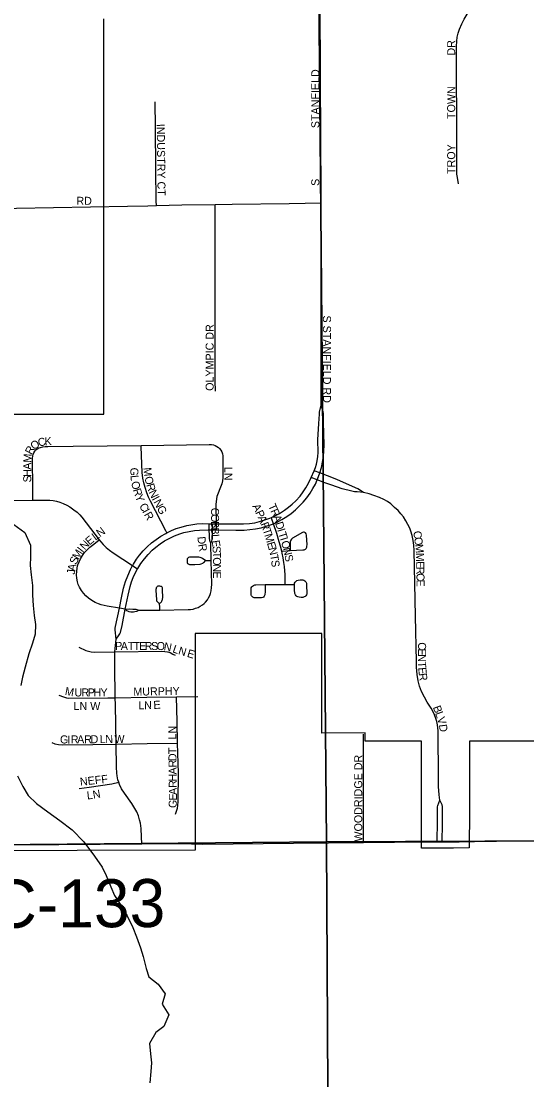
# Model space of a CAD drawing. Extents: x 0 to 680, y 0 to 440.
# Drawn here: x 447.31 to 457.85, y 326.02 to 348.1 of the extents above; entities that cross this region are included whole.
import ezdxf

# ---------------------------------------------------------------- set-up
doc = ezdxf.new("R2010")
doc.units = 0
for name, color, linetype in [('GM_X_City_Street', 7, 'Continuous'), ('GM_X_City_Street_Text', 7, 'Continuous'), ('GM_X_Corporation', 7, 'Continuous'), ('GM_X_County_Road', 7, 'Continuous'), ('GM_X_County_Road_Text', 7, 'Continuous'), ('GM_X_Minor_River', 7, 'Continuous'), ('GM_X_Section', 7, 'Continuous'), ('GM_X_Township_Subdivision', 7, 'Continuous'), ('GM_X_Township_Subdivision_Text', 7, 'Continuous')]:
    doc.layers.add(name, color=color, linetype=linetype)

msp = doc.modelspace()

# ---------------------------------------------------------------- linework, layer by layer
at = {"layer": 'GM_X_City_Street'}
for points in [[(453.562, 344.307), (453.554, 345.866), (453.551, 346.743), (453.542, 348.685), (453.536, 350.06), (453.535, 350.39)], [(456.426, 344.704), (456.405, 344.839), (456.395, 344.906), (456.391, 344.985), (456.389, 345.127), (456.393, 345.697), (456.388, 347.308), (456.385, 347.571), (456.389, 347.679), (456.4, 347.765), (456.418, 347.848), (456.446, 347.93), (456.494, 348.039), (456.544, 348.136), (457.018, 348.933)], [(450.126, 344.252), (450.125, 344.343), (450.118, 345.009), (450.11, 345.88), (450.104, 346.416)], [(444.673, 344.158), (446.545, 344.189), (447.213, 344.199), (449.523, 344.239), (449.949, 344.248), (450.126, 344.252)], [(450.126, 344.252), (450.66, 344.264), (451.354, 344.273)], [(451.357, 340.381), (451.355, 340.596), (451.351, 342.345), (451.354, 344.16), (451.354, 344.273)], [(451.354, 344.273), (451.71, 344.278), (452.896, 344.296), (453.562, 344.307)], [(453.565, 340.092), (453.566, 340.218), (453.564, 340.929), (453.561, 342.942), (453.562, 344.307)], [(453.418, 338.718), (453.445, 338.79), (453.466, 338.856), (453.481, 338.928), (453.493, 339.021), (453.499, 339.105), (453.496, 339.369), (453.515, 339.705), (453.526, 339.905), (453.532, 339.943), (453.565, 340.092)], [(453.535, 338.675), (453.535, 338.676), (453.568, 338.79), (453.594, 338.903), (453.612, 339.02), (453.622, 339.127), (453.628, 339.254), (453.615, 339.733), (453.61, 339.914), (453.605, 339.952), (453.565, 340.092)], [(447.55, 338.105), (447.55, 338.122), (447.549, 338.412), (447.543, 338.915), (447.547, 338.975), (447.553, 339.03), (447.559, 339.059), (447.574, 339.098), (447.593, 339.13), (447.616, 339.156), (447.642, 339.179), (447.674, 339.197), (447.708, 339.208), (447.759, 339.22), (447.811, 339.225), (447.865, 339.227), (448.395, 339.233), (449.808, 339.251)], [(449.808, 339.251), (451.231, 339.269), (451.273, 339.267), (451.317, 339.26), (451.355, 339.247), (451.39, 339.229), (451.422, 339.207), (451.445, 339.183), (451.468, 339.151), (451.489, 339.114), (451.503, 339.076), (451.51, 339.034), (451.513, 338.577), (451.506, 338.511), (451.492, 338.45), (451.481, 338.416), (451.391, 338.186), (451.379, 338.137), (451.372, 338.077), (451.37, 338.028), (451.374, 337.615)], [(450.347, 337.427), (450.325, 337.469), (450.001, 338.088), (449.962, 338.171), (449.929, 338.259), (449.891, 338.374), (449.864, 338.468), (449.844, 338.568), (449.829, 338.684), (449.809, 339.221), (449.808, 339.251)], [(453.358, 338.583), (453.418, 338.718)], [(453.535, 338.675), (453.418, 338.718)], [(453.482, 338.533), (453.51, 338.604), (453.535, 338.675)], [(454.449, 338.271), (454.325, 338.343), (454.219, 338.392), (453.887, 338.538), (453.696, 338.614), (453.535, 338.675)], [(452.526, 337.748), (452.596, 337.78), (452.693, 337.833), (452.796, 337.898), (452.885, 337.964), (452.961, 338.028), (453.033, 338.097), (453.122, 338.195), (453.191, 338.282), (453.247, 338.365), (453.301, 338.461), (453.358, 338.583)], [(452.569, 337.618), (452.631, 337.645), (452.746, 337.705), (452.848, 337.767), (452.936, 337.83), (453.028, 337.906), (453.107, 337.98), (453.188, 338.068), (453.263, 338.16), (453.334, 338.257), (453.391, 338.349), (453.442, 338.444), (453.482, 338.533)], [(453.482, 338.533), (453.358, 338.583)], [(454.449, 338.271), (454.313, 338.279), (454.257, 338.285), (454.204, 338.295), (454.002, 338.348), (453.785, 338.419), (453.639, 338.471), (453.482, 338.533)], [(456.036, 331.852), (456.025, 331.964), (456.013, 332.14), (456.01, 332.272), (456.009, 332.359), (456.004, 333.229), (456.002, 333.3), (455.997, 333.363), (455.989, 333.422), (455.973, 333.494), (455.954, 333.556), (455.927, 333.631), (455.89, 333.709), (455.855, 333.772), (455.774, 333.893), (455.715, 333.999), (455.657, 334.118), (455.614, 334.232), (455.583, 334.339), (455.562, 334.47), (455.553, 334.625), (455.551, 334.746), (455.528, 335.687), (455.501, 337.06), (455.496, 337.169), (455.485, 337.265), (455.462, 337.37), (455.434, 337.464), (455.41, 337.524), (455.374, 337.602), (455.331, 337.677), (455.277, 337.758), (455.223, 337.825), (455.166, 337.891), (455.096, 337.958), (455.015, 338.029), (454.945, 338.079), (454.87, 338.122), (454.782, 338.163), (454.66, 338.209), (454.567, 338.239), (454.449, 338.271)], [(445.973, 337.828), (446.116, 337.915), (446.202, 337.958), (446.287, 337.994), (446.373, 338.026), (446.476, 338.056), (446.552, 338.073), (446.64, 338.084), (447.057, 338.102), (447.55, 338.105)], [(447.55, 338.105), (447.902, 338.106), (447.977, 338.098), (448.045, 338.084), (448.115, 338.067), (448.184, 338.042), (448.259, 338.007), (448.323, 337.972), (448.405, 337.91), (448.473, 337.857), (448.531, 337.805), (448.575, 337.755), (448.935, 337.282)], [(450.347, 337.427), (450.442, 337.473), (450.542, 337.514), (450.645, 337.548), (450.76, 337.578), (450.888, 337.603), (450.974, 337.613), (451.093, 337.619), (451.228, 337.617)], [(451.231, 337.489), (451.228, 337.617)], [(451.228, 337.617), (451.294, 337.616)], [(451.298, 337.487), (451.297, 337.536), (451.294, 337.616)], [(451.294, 337.616), (451.374, 337.615)], [(451.374, 337.615), (451.793, 337.612), (451.947, 337.614), (452.069, 337.623), (452.178, 337.639), (452.275, 337.661), (452.392, 337.696), (452.495, 337.734), (452.526, 337.748)], [(451.374, 337.615), (451.376, 337.523), (451.376, 337.487)], [(451.376, 337.487), (451.785, 337.482), (451.96, 337.486), (452.079, 337.494), (452.197, 337.51), (452.314, 337.534), (452.439, 337.57), (452.531, 337.602), (452.549, 337.61), (452.569, 337.618)], [(452.569, 337.618), (452.538, 337.714), (452.526, 337.748)], [(452.74, 337.047), (452.714, 337.151), (452.69, 337.238), (452.636, 337.414), (452.569, 337.618)], [(449.631, 336.743), (449.64, 336.758), (449.649, 336.775), (449.713, 336.876), (449.777, 336.963), (449.854, 337.053), (449.938, 337.138), (450.028, 337.217), (450.122, 337.29), (450.221, 337.357), (450.325, 337.416), (450.347, 337.427)], [(449.732, 336.677), (449.737, 336.686), (449.803, 336.788), (449.876, 336.885), (449.955, 336.977), (450.041, 337.063), (450.116, 337.129), (450.204, 337.196), (450.297, 337.257), (450.393, 337.311), (450.504, 337.362), (450.617, 337.406), (450.702, 337.432), (450.81, 337.457), (450.919, 337.475), (451.029, 337.485), (451.208, 337.488), (451.231, 337.489)], [(451.264, 337.213), (451.248, 337.24), (451.24, 337.269), (451.235, 337.318), (451.233, 337.369), (451.231, 337.489)], [(451.231, 337.489), (451.298, 337.487)], [(451.264, 337.213), (451.278, 337.238), (451.286, 337.259), (451.292, 337.287), (451.295, 337.311), (451.3, 337.366), (451.3, 337.43), (451.298, 337.487)], [(451.298, 337.487), (451.376, 337.487)], [(452.74, 337.047), (452.759, 337.048), (452.919, 337.057), (453.181, 337.071), (453.211, 337.076), (453.236, 337.086), (453.252, 337.101), (453.262, 337.125), (453.267, 337.149), (453.27, 337.18), (453.258, 337.377), (453.251, 337.403), (453.236, 337.426), (453.224, 337.435), (453.207, 337.44), (453.192, 337.44), (453.174, 337.436), (452.965, 337.317), (452.946, 337.298), (452.931, 337.276), (452.923, 337.258), (452.919, 337.239), (452.916, 337.213), (452.919, 337.057)], [(449.355, 335.856), (449.102, 335.9), (448.973, 335.928), (448.919, 335.945), (448.847, 335.977), (448.78, 336.016), (448.708, 336.068), (448.657, 336.112), (448.604, 336.169), (448.564, 336.223), (448.525, 336.291), (448.497, 336.353), (448.481, 336.407), (448.468, 336.484), (448.463, 336.551), (448.465, 336.619), (448.476, 336.696), (448.492, 336.761), (448.515, 336.825), (448.544, 336.885), (448.584, 336.952), (448.631, 337.014), (448.683, 337.073), (448.74, 337.126), (448.825, 337.194), (448.935, 337.282)], [(448.935, 337.282), (448.966, 337.241), (449.017, 337.185), (449.079, 337.124), (449.149, 337.066), (449.225, 337.013), (449.631, 336.743)], [(451.272, 336.848), (451.264, 337.213)], [(451.148, 336.849), (451.119, 336.872), (451.087, 336.894), (451.064, 336.905), (451.038, 336.914), (451.011, 336.917), (450.972, 336.922), (450.834, 336.922), (450.815, 336.92), (450.795, 336.914), (450.78, 336.902), (450.772, 336.887), (450.767, 336.872), (450.77, 336.806), (450.778, 336.79), (450.787, 336.779), (450.801, 336.771), (450.817, 336.766), (450.927, 336.765), (451.037, 336.773), (451.062, 336.778), (451.093, 336.792), (451.112, 336.805), (451.128, 336.82), (451.148, 336.849)], [(452.815, 336.349), (452.815, 336.357), (452.815, 336.465), (452.81, 336.555), (452.804, 336.635), (452.796, 336.725), (452.784, 336.811), (452.768, 336.909), (452.75, 337.005), (452.74, 337.047)], [(449.355, 335.856), (449.399, 336.072), (449.444, 336.274), (449.484, 336.409), (449.529, 336.531), (449.587, 336.66), (449.631, 336.743)], [(449.479, 335.834), (449.539, 336.126), (449.581, 336.308), (449.608, 336.404), (449.643, 336.498), (449.689, 336.598), (449.732, 336.677)], [(449.631, 336.743), (449.72, 336.685), (449.732, 336.677)], [(450.196, 335.817), (450.788, 335.829), (450.835, 335.83), (450.891, 335.838), (450.946, 335.853), (450.996, 335.871), (451.043, 335.896), (451.088, 335.924), (451.12, 335.95), (451.153, 335.981), (451.19, 336.029), (451.216, 336.072), (451.24, 336.117), (451.257, 336.163), (451.272, 336.22), (451.279, 336.286), (451.284, 336.35), (451.272, 336.848)], [(451.148, 336.849), (451.197, 336.849), (451.263, 336.848), (451.272, 336.848)], [(452.815, 336.349), (452.894, 336.349), (452.961, 336.35), (453.005, 336.35), (453.009, 336.378), (453.019, 336.397), (453.036, 336.415), (453.059, 336.432), (453.086, 336.44), (453.125, 336.444), (453.178, 336.444), (453.2, 336.44), (453.221, 336.429), (453.242, 336.405), (453.255, 336.377), (453.257, 336.343), (453.261, 336.156), (453.256, 336.132), (453.244, 336.116), (453.227, 336.101), (453.21, 336.09), (453.178, 336.082), (453.145, 336.08), (453.108, 336.084), (453.08, 336.09), (453.058, 336.099), (453.04, 336.115), (453.027, 336.136), (453.017, 336.16), (453.009, 336.236), (453.005, 336.35)], [(450.196, 335.817), (450.196, 335.899), (450.195, 335.93), (450.194, 335.957), (450.214, 335.968), (450.232, 335.989), (450.24, 336.005), (450.248, 336.023), (450.253, 336.04), (450.257, 336.056), (450.259, 336.07), (450.258, 336.243), (450.258, 336.263), (450.252, 336.28), (450.245, 336.293), (450.234, 336.305), (450.219, 336.311), (450.196, 336.317), (450.176, 336.316), (450.159, 336.312), (450.144, 336.305), (450.133, 336.294), (450.125, 336.278), (450.122, 336.264), (450.119, 336.244), (450.118, 336.224), (450.126, 336.037), (450.128, 336.024), (450.132, 336.009), (450.142, 335.995), (450.155, 335.98), (450.172, 335.969), (450.194, 335.957)], [(452.395, 336.347), (452.393, 336.184), (452.391, 336.158), (452.389, 336.136), (452.385, 336.119), (452.377, 336.104), (452.364, 336.089), (452.349, 336.081), (452.321, 336.075), (452.167, 336.075), (452.149, 336.079), (452.136, 336.086), (452.122, 336.098), (452.112, 336.113), (452.107, 336.13), (452.102, 336.263), (452.106, 336.279), (452.118, 336.302), (452.133, 336.318), (452.151, 336.332), (452.177, 336.341), (452.204, 336.345), (452.395, 336.347)], [(452.395, 336.347), (452.752, 336.351), (452.815, 336.349)], [(449.288, 335.213), (449.267, 335.406), (449.27, 335.442), (449.276, 335.473), (449.355, 335.856)], [(449.288, 335.213), (449.353, 335.298), (449.368, 335.321), (449.375, 335.337), (449.379, 335.35), (449.412, 335.493), (449.479, 335.834)], [(449.479, 335.834), (449.355, 335.856)], [(449.479, 335.834), (449.559, 335.84), (449.636, 335.837), (449.696, 335.834), (449.721, 335.827), (449.741, 335.821), (449.753, 335.813)], [(449.479, 335.834), (449.502, 335.81), (449.523, 335.798), (449.553, 335.789), (449.596, 335.782), (449.647, 335.781), (449.68, 335.784), (449.72, 335.794), (449.737, 335.801), (449.753, 335.813)], [(449.753, 335.813), (450.012, 335.815), (450.196, 335.817)], [(449.264, 334.947), (449.277, 335.078), (449.288, 335.213)], [(448.512, 335.043), (448.658, 334.974), (448.711, 334.957), (448.764, 334.947), (448.839, 334.94), (449.264, 334.947)], [(449.269, 333.989), (449.258, 334.66), (449.261, 334.869), (449.264, 334.947)], [(449.264, 334.947), (450.241, 334.958), (450.306, 334.955), (450.359, 334.946), (450.411, 334.929), (450.47, 334.9), (450.518, 334.874)], [(448.096, 334.045), (448.188, 334.01), (448.251, 333.989), (448.304, 333.979), (449.114, 333.987), (449.269, 333.989)], [(450.548, 334.01), (450.989, 334.017)], [(449.269, 333.989), (449.928, 334), (450.548, 334.01)], [(449.285, 333.021), (449.272, 333.84), (449.269, 333.989)], [(450.57, 333.041), (450.56, 333.491), (450.548, 334.01)], [(447.944, 333.052), (448.006, 333.026), (448.083, 333.011), (448.16, 333.004), (448.805, 333.013), (449.285, 333.021)], [(449.285, 333.021), (449.935, 333.034), (450.57, 333.041)], [(449.342, 332.228), (449.326, 332.274), (449.307, 332.361), (449.299, 332.416), (449.292, 332.538), (449.285, 333.021)], [(450.526, 331.56), (450.548, 331.621), (450.566, 331.684), (450.576, 331.738), (450.582, 331.825), (450.586, 332.416), (450.57, 333.041)], [(448.517, 332.099), (448.725, 332.12), (449.197, 332.191), (449.342, 332.228)], [(449.827, 330.944), (449.82, 331.09), (449.807, 331.263), (449.793, 331.371), (449.778, 331.444), (449.753, 331.526), (449.72, 331.606), (449.681, 331.682), (449.616, 331.782), (449.462, 331.995), (449.403, 332.089), (449.359, 332.179), (449.342, 332.228)], [(455.984, 330.982), (455.986, 331.413), (455.988, 331.683), (455.99, 331.714), (455.995, 331.739), (456.036, 331.852)], [(456.085, 330.983), (456.091, 331.358), (456.091, 331.687), (456.091, 331.72), (456.084, 331.753), (456.036, 331.852)]]:
    msp.add_lwpolyline(points, dxfattribs=at)
at = {"layer": 'GM_X_Corporation'}
for points in [[(444.483, 339.901), (449.034, 339.902), (449.033, 348.144)], [(458.24, 333.086), (456.654, 333.086), (456.654, 331.618), (456.65, 330.86), (456.321, 330.854), (455.655, 330.854), (455.653, 333.086), (454.484, 333.086), (454.484, 333.253), (453.577, 333.252), (453.576, 335.327), (450.939, 335.327), (450.933, 330.809), (446.009, 330.799)]]:
    msp.add_lwpolyline(points, dxfattribs=at)
at = {"layer": 'GM_X_County_Road'}
for points in [[(446.272, 330.913), (447.127, 330.92), (448.092, 330.927), (449.827, 330.944)], [(449.827, 330.944), (450.62, 330.947), (451.094, 330.937)], [(451.094, 330.937), (452.988, 330.955), (454.449, 330.968)], [(454.449, 330.968), (455.094, 330.976)], [(455.094, 330.976), (455.481, 330.98), (455.984, 330.982)], [(455.984, 330.982), (456.085, 330.983)], [(456.085, 330.983), (456.442, 330.985), (456.763, 330.991)], [(456.763, 330.991), (457.676, 331.002), (458.538, 331.007)]]:
    msp.add_lwpolyline(points, dxfattribs=at)
at = {"layer": 'GM_X_Minor_River'}
for points in [[(447.156, 337.603), (447.386, 337.437), (447.5, 337.167), (447.501, 336.927), (447.497, 336.746), (447.513, 336.552), (447.541, 336.331), (447.543, 336.13), (447.558, 335.909), (447.58, 335.701), (447.609, 335.513), (447.598, 335.313), (447.547, 335.127), (447.468, 334.901), (447.388, 334.629), (447.336, 334.416), (447.299, 334.243)], [(447.229, 332.359), (447.344, 332.136), (447.453, 331.953), (447.63, 331.782), (447.86, 331.609), (448.117, 331.43), (448.373, 331.237), (448.614, 330.984), (448.835, 330.684), (448.997, 330.453), (449.08, 330.278), (449.175, 330.048), (449.251, 329.866), (449.386, 329.662), (449.515, 329.438), (449.636, 329.195), (449.712, 328.999), (449.794, 328.77), (449.85, 328.595), (449.911, 328.339), (449.967, 328.171), (450.164, 328.013), (450.307, 327.815), (450.248, 327.596), (450.384, 327.379), (450.284, 327.134), (450.114, 327.004), (449.982, 326.78), (450.004, 326.565), (450.026, 326.378), (450.008, 326.191), (449.99, 325.957)]]:
    msp.add_lwpolyline(points, dxfattribs=at)
at = {"layer": 'GM_X_Section'}
for points in [[(453.515, 348.751), (453.677, 330.985), (435.901, 330.824), (435.703, 347.83), (435.708, 348.431)], [(471.703, 348.644), (471.834, 331.06), (453.677, 330.985), (453.515, 348.751)], [(453.677, 330.985), (453.772, 312.894), (435.908, 312.881), (435.907, 330.103), (435.901, 330.824)], [(453.677, 330.985), (471.834, 331.06), (471.837, 312.991), (453.772, 312.894)]]:
    msp.add_lwpolyline(points, close=True, dxfattribs=at)
at = {"layer": 'GM_X_Township_Subdivision'}
msp.add_lwpolyline([(454.449, 330.968), (454.445, 331.158), (454.444, 332.161), (454.445, 332.944), (454.445, 333.232)], dxfattribs=at)

# ---------------------------------------------------------------- texts
at = {"layer": 'GM_X_City_Street_Text'}
for s, height, rotation, p in [('DR', 0.1669, 90, (456.358, 347.379)), ('STANFIELD', 0.1669, 90, (453.524, 345.866)), ('TOWN', 0.1669, 90, (456.358, 346.057)), ('INDUSTRY CT', 0.16689, 270.6219, (450.135, 345.955)), ('TROY', 0.1669, 90, (456.358, 344.911)), ('S', 0.167, 90, (453.524, 344.662)), ('RD', 0.1669, 0, (448.459, 344.267)), ('OLYMPIC DR', 0.1669, 90, (451.321, 340.388)), ('S STANFIELD RD', 0.16689, 270, (453.601, 341.959)), ('O', 0.167, 34.6661, (447.571, 339.147)), ('C', 0.167, 12.8344, (447.676, 339.223)), ('K', 0.167, 2.7336, (447.798, 339.252)), ('R', 0.167, 62.3704, (447.524, 339.045)), ('A', 0.167, 89.6662, (447.518, 338.743)), ('M', 0.167, 86.9748, (447.519, 338.888)), ('H', 0.167, 89.6502, (447.518, 338.596)), ('G', 0.167, 270.3061, (449.584, 338.787)), ('M', 0.167, 275.4732, (449.856, 338.783)), ('LN', 0.1669, 270, (451.545, 338.802)), ('S', 0.167, 89.6721, (447.517, 338.478)), ('L', 0.167, 275.6829, (449.585, 338.623)), ('O', 0.167, 281.9207, (449.6, 338.486)), ('O', 0.167, 282.6497, (449.877, 338.585)), ('R', 0.167, 287.1006, (449.913, 338.428)), ('R', 0.167, 287.7317, (449.635, 338.325)), ('Y', 0.167, 291.0944, (449.679, 338.189)), ('N', 0.167, 295.2506, (449.961, 338.277)), ('C', 0.167, 298.61, (449.762, 337.991)), ('I', 0.167, 297.7475, (450.027, 338.137)), ('N', 0.167, 297.8249, (450.061, 338.072)), ('G', 0.167, 297.8166, (450.13, 337.942)), ('A', 0.167, 296.4869, (452.122, 337.983)), ('T', 0.167, 293.8515, (452.453, 337.992)), ('I', 0.167, 299.2899, (449.826, 337.873)), ('R', 0.167, 299.4173, (449.862, 337.808)), ('C', 0.167, 270.2186, (451.266, 337.95)), ('O', 0.167, 270.2186, (451.267, 337.818)), ('P', 0.167, 295.6607, (452.187, 337.852)), ('R', 0.167, 293.5877, (452.5, 337.885)), ('N', 0.167, 36.1399, (448.949, 337.33)), ('B', 0.167, 270.2186, (451.267, 337.671)), ('A', 0.167, 293.3278, (452.237, 337.747)), ('R', 0.167, 290.9085, (452.295, 337.614)), ('A', 0.167, 289.5891, (452.552, 337.767)), ('D', 0.167, 287.3566, (452.601, 337.63)), ('E', 0.167, 39.8161, (448.731, 337.16)), ('L', 0.167, 36.3508, (448.855, 337.26)), ('D', 0.167, 275.3409, (450.982, 337.344)), ('B', 0.167, 270.2186, (451.268, 337.539)), ('L', 0.167, 273.768, (451.269, 337.395)), ('T', 0.167, 287.9684, (452.341, 337.493)), ('M', 0.167, 287.3117, (452.377, 337.382)), ('I', 0.167, 287.2184, (452.645, 337.49)), ('T', 0.167, 287.2102, (452.666, 337.42)), ('I', 0.167, 287.2533, (452.701, 337.307)), ('C', 0.167, 278.3362, (455.481, 337.455)), ('O', 0.167, 278.3125, (455.5, 337.325)), ('I', 0.167, 52.3781, (448.592, 337.003)), ('N', 0.167, 46.5765, (448.634, 337.057)), ('R', 0.167, 279.8584, (450.998, 337.183)), ('E', 0.167, 279.4304, (451.278, 337.26)), ('S', 0.167, 272.8147, (451.297, 337.149)), ('E', 0.167, 286.6208, (452.43, 337.214)), ('N', 0.167, 284.2218, (452.463, 337.103)), ('O', 0.167, 286.9212, (452.723, 337.237)), ('N', 0.167, 282.8275, (452.765, 337.1)), ('M', 0.167, 276.1873, (455.521, 337.181)), ('S', 0.167, 66.0014, (448.457, 336.754)), ('M', 0.167, 58.346, (448.502, 336.856)), ('T', 0.167, 272.2404, (451.303, 337.032)), ('O', 0.167, 271.0492, (451.307, 336.916)), ('T', 0.167, 279.359, (452.498, 336.964)), ('S', 0.167, 280.7472, (452.797, 336.958)), ('M', 0.167, 271.4207, (455.54, 337.009)), ('A', 0.167, 78.9816, (448.432, 336.62)), ('N', 0.167, 270.0437, (451.31, 336.77)), ('S', 0.167, 278.1147, (452.517, 336.849)), ('E', 0.167, 271.0928, (455.544, 336.833)), ('R', 0.167, 271.122, (455.546, 336.716)), ('J', 0.167, 85.93, (448.427, 336.552)), ('E', 0.167, 270, (451.31, 336.623)), ('C', 0.167, 271.1171, (455.549, 336.584)), ('E', 0.167, 271.0928, (455.551, 336.451)), ('P', 0.167, 359.8361, (449.267, 334.985)), ('A', 0.167, 359.8462, (449.384, 334.985)), ('T', 0.167, 359.8361, (449.531, 334.985)), ('T', 0.167, 359.8324, (449.648, 334.984)), ('E', 0.167, 359.8574, (449.766, 334.984)), ('R', 0.167, 359.83, (449.883, 334.984)), ('S', 0.167, 359.8324, (450.016, 334.983)), ('O', 0.167, 359.8462, (450.133, 334.983)), ('N', 0.167, 348.2228, (450.271, 334.983)), ('C', 0.167, 270.0486, (455.584, 335.145)), ('L', 0.167, 340.9437, (450.452, 334.94)), ('N', 0.167, 343.4605, (450.571, 334.899)), ('E', 0.167, 343.6264, (450.755, 334.844)), ('E', 0.167, 270.0547, (455.584, 335.013)), ('N', 0.167, 270.0437, (455.584, 334.895)), ('T', 0.167, 271.2878, (455.584, 334.744)), ('E', 0.167, 274.7942, (455.588, 334.616)), ('R', 0.167, 277.2716, (455.598, 334.491)), ('M', 0.167, 349.5437, (448.211, 334.05)), ('U', 0.167, 0.3443, (448.418, 334.015)), ('R', 0.167, 0, (448.564, 334.016)), ('P', 0.167, 0, (448.696, 334.016)), ('H', 0.167, 0, (448.814, 334.016)), ('Y', 0.167, 0, (448.961, 334.016)), ('MURPHY', 0.1669, 0.9742, (449.648, 334.031)), ('LN W', 0.1669, 0, (448.4, 333.732)), ('L', 0.167, 0.2459, (449.752, 333.747)), ('N', 0.167, 1.8713, (449.874, 333.747)), ('E', 0.167, 3.1164, (450.069, 333.754)), ('B', 0.167, 290.3628, (455.89, 333.79)), ('L', 0.167, 290.345, (455.936, 333.666)), ('V', 0.167, 287.4258, (455.976, 333.558)), ('LN', 0.1669, 90, (450.542, 333.118)), ('D', 0.167, 276.7482, (456.019, 333.426)), ('G', 0.167, 357.7478, (448.114, 333.039)), ('I', 0.167, 0.4714, (448.269, 333.033)), ('R', 0.167, 0.6471, (448.343, 333.034)), ('A', 0.167, 0.6462, (448.475, 333.036)), ('R', 0.167, 0.6315, (448.622, 333.037)), ('D', 0.167, 0.6462, (448.755, 333.039)), ('L', 0.167, 0.6284, (448.945, 333.041)), ('N', 0.167, 0.6462, (449.063, 333.042)), ('W', 0.167, 0.6388, (449.254, 333.044)), ('T', 0.167, 90.7483, (450.544, 332.815)), ('D', 0.167, 90.7432, (450.546, 332.668)), ('R', 0.167, 90.7529, (450.548, 332.536)), ('A', 0.167, 90.7479, (450.55, 332.389)), ('NEFF', 0.1669, 6.7124, (448.543, 332.15)), ('H', 0.167, 90.7362, (450.552, 332.242)), ('R', 0.167, 90.7421, (450.553, 332.11)), ('L', 0.167, 5.61, (448.684, 331.867)), ('N', 0.167, 10.2638, (448.815, 331.881)), ('A', 0.167, 90.7254, (450.555, 331.963)), ('G', 0.167, 85.4923, (450.543, 331.683)), ('E', 0.167, 89.7825, (450.555, 331.843))]:
    msp.add_text(s, height=height, rotation=rotation, dxfattribs=at).set_placement(p)
at = {"layer": 'GM_X_County_Road_Text'}
msp.add_text('C-133', height=1.0014, rotation=0.2762, dxfattribs=at).set_placement((446.668, 329.19))
at = {"layer": 'GM_X_Township_Subdivision_Text'}
msp.add_text('WOODRIDGE DR', height=0.16689, rotation=90, dxfattribs=at).set_placement((454.42, 330.989))

doc.saveas('drawing.dxf')
